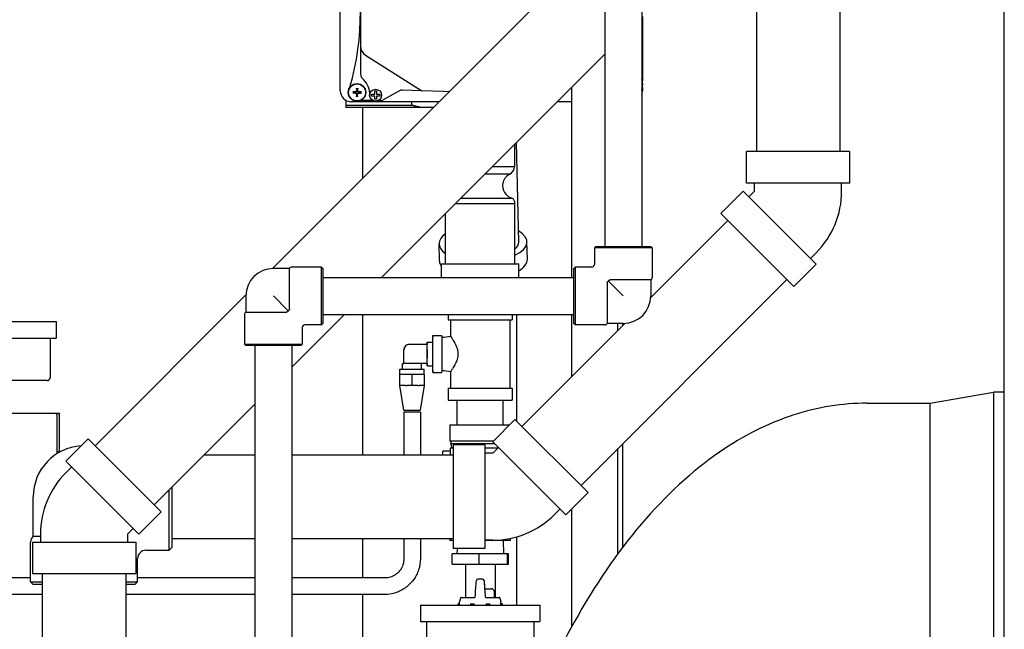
# Model space of a CAD drawing. Header units: inches. Extents: x 18 to 846, y -67 to 561.
# Tile 322 of 656: x 309 to 332, y 489 to 502. Entities that reach past the tile are written whole.
import ezdxf

# ---------------------------------------------------------------- set-up
doc = ezdxf.new("R2010")
doc.units = ezdxf.units.IN
doc.header["$LTSCALE"] = 24
doc.header["$MEASUREMENT"] = 0
doc.layers.add('Dimension (ANSI)', color=7, linetype='Continuous', lineweight=25)
doc.layers.add('Visible (ANSI)', color=7, linetype='Continuous', lineweight=30)
doc.styles.add('Note Text (ANSI)', font='tahoma.ttf')
doc.dimstyles.new('SB Fraction-16 (ANSI)', dxfattribs={"dimscale": 24, "dimtxt": 0.125, "dimasz": 0.098425, "dimexe": 0.125, "dimexo": 0.0625, "dimgap": 0.031496, "dimtad": 0, "dimtih": 1, "dimtoh": 1, "dimdec": 4, "dimrnd": 1e-08, "dimzin": 0, "dimdsep": 46, "dimlunit": 5, "dimtxsty": 'Note Text (ANSI)', "dimcen": 0.09, "dimdle": 0.393701, "dimclrd": 256, "dimclre": 256, "dimclrt": 256, "dimadec": 0, "dimazin": 3, "dimtfac": 0.96, "dimtofl": 0, "dimtmove": 0, "dimatfit": 3, "dimfxl": 1, "dimfrac": 2, "dimtolj": 1, "dimtzin": 12, "dimlwd": -1, "dimlwe": -1, "dimarcsym": 0})

# ---------------------------------------------------------------- blocks, each defined once
blk = doc.blocks.new('*D18')
at = {"layer": 'Defpoints', "color": 0, "transparency": 16777216}
for p in [(331.678, 544.007), (242.86, 406.007), (331.678, 406.007)]:
    blk.add_point(p, dxfattribs=at)
at = {"layer": 'Dimension (ANSI)', "transparency": 16777216}
for p, q in [((330.178, 544.007), (239.86, 544.007)), ((242.86, 541.645), (242.86, 486.331)), ((242.86, 408.369), (242.86, 481.682)), ((330.178, 406.007), (239.86, 406.007))]:
    blk.add_line(p, q, dxfattribs=at)
for points in [[(242.466, 541.645), (243.253, 541.645), (242.86, 544.007)], [(242.466, 408.369), (243.253, 408.369), (242.86, 406.007)]]:
    blk.add_solid(points, dxfattribs=at)
at = {"layer": 'Dimension (ANSI)', "transparency": 16777216, "insert": (239.783, 485.575), "char_height": 3, "attachment_point": 1, "style": 'Note Text (ANSI)'}
blk.add_mtext('\\A1;138', dxfattribs=at)

msp = doc.modelspace()

# ---------------------------------------------------------------- linework, layer by layer
at = {"layer": 'Visible (ANSI)'}
for p, q in [((331.67843, 406.00673), (331.67843, 544.00673)), ((322.58939, 532.93636), (322.58939, 497.32123)), ((323.42939, 532.93636), (323.42939, 497.32123)), ((327.93689, 507.45258), (327.93689, 499.47893)), ((326.03689, 505.14499), (326.03689, 499.47893)), ((315.02572, 496.82083), (322.58939, 504.38449)), ((316.56936, 500.86363), (316.56936, 504.48863)), ((317.03079, 503.51387), (317.03079, 501.88172)), ((323.44436, 502.55246), (323.44436, 501.08529)), ((317.03079, 501.88172), (317.03079, 501.23651)), ((317.14722, 501.6704), (318.42724, 500.86138)), ((317.50813, 496.61623), (322.58939, 501.69749)), ((321.83689, 496.61623), (321.83689, 500.94499)), ((323.44436, 500.94033), (323.44436, 500.86363)), ((316.899, 500.82051), (316.90357, 500.82072)), ((316.90376, 500.83112), (316.8992, 500.8315)), ((316.94537, 500.77739), (316.94499, 500.77283)), ((316.94688, 500.87749), (316.94709, 500.87291)), ((316.95598, 500.77264), (316.95577, 500.77721)), ((316.95749, 500.87273), (316.95787, 500.87729)), ((316.9991, 500.819), (317.00366, 500.81862)), ((317.00385, 500.82961), (316.99928, 500.8294)), ((317.28333, 500.78563), (317.30071, 500.78563)), ((317.28333, 500.73627), (317.28333, 500.78563)), ((317.302, 500.73627), (317.28333, 500.73627)), ((317.30071, 500.78563), (317.35303, 500.78563)), ((317.35303, 500.73627), (317.302, 500.73627)), ((317.35303, 500.85883), (317.39729, 500.85883)), ((317.35303, 500.83533), (317.35303, 500.85883)), ((317.35303, 500.78563), (317.35303, 500.83533)), ((317.35303, 500.69029), (317.35303, 500.73627)), ((317.39729, 500.85883), (317.39729, 500.83347)), ((317.39729, 500.83347), (317.39729, 500.78563)), ((317.39729, 500.78563), (317.44359, 500.78563)), ((317.4423, 500.73627), (317.39729, 500.73627)), ((317.39729, 500.73627), (317.39729, 500.69215)), ((317.46793, 500.73627), (317.4423, 500.73627)), ((317.44359, 500.78563), (317.46793, 500.78563)), ((317.46793, 500.78563), (317.46793, 500.73627)), ((317.91825, 500.86109), (317.54266, 500.65342)), ((318.42724, 500.86138), (317.98302, 500.87663)), ((318.92204, 500.8444), (318.42724, 500.86138)), ((319.04507, 500.84018), (318.92204, 500.8444)), ((316.69622, 500.64606), (316.69622, 500.53156)), ((316.69622, 500.53156), (318.20143, 500.53156)), ((318.81853, 500.61363), (316.81936, 500.61363)), ((317.32116, 500.63781), (317.02026, 500.63781)), ((317.35303, 500.66988), (317.35303, 500.69029)), ((317.39729, 500.66988), (317.35303, 500.66988)), ((317.39729, 500.69215), (317.39729, 500.66988)), ((317.48217, 500.63781), (317.42314, 500.63781)), ((318.20143, 500.53156), (318.20143, 500.61363)), ((321.83689, 500.61363), (321.50553, 500.61363)), ((318.41276, 500.48156), (316.69622, 500.48156)), ((317.07643, 500.48156), (317.07643, 498.87154)), ((318.68645, 500.48156), (318.41276, 500.48156)), ((320.53493, 499.64303), (320.53493, 499.13475)), ((320.62995, 497.42231), (320.57901, 499.68711)), ((328.16239, 499.47893), (325.81139, 499.47893)), ((325.81139, 498.76093), (325.81139, 499.47893)), ((328.16239, 498.76093), (328.16239, 499.47893)), ((319.86693, 498.97504), (320.45127, 498.97504)), ((320.53493, 499.13475), (320.02665, 499.13475)), ((328.16239, 498.76093), (325.81139, 498.76093)), ((325.99689, 498.579), (325.99689, 498.76093)), ((327.97689, 498.579), (327.97689, 498.76093)), ((325.73708, 498.58153), (325.22937, 498.07383)), ((325.73708, 498.58153), (327.39948, 496.91912)), ((325.99689, 498.579), (325.86824, 498.45036)), ((319.19415, 498.30225), (320.54443, 498.30225)), ((319.31143, 498.41953), (320.48774, 498.41953)), ((320.54443, 496.92725), (320.54443, 498.30225)), ((318.96243, 496.92725), (318.96243, 498.07053)), ((325.22937, 498.07383), (326.89178, 496.41142)), ((325.38883, 497.91437), (323.63327, 496.15881)), ((318.82678, 496.98726), (318.81791, 497.38156)), ((320.82627, 497.03223), (320.8174, 497.42653)), ((322.38439, 497.32123), (322.35314, 497.28998)), ((323.66564, 497.28998), (322.35314, 497.28998)), ((322.35314, 497.28998), (322.35314, 496.91498)), ((322.38439, 497.32123), (323.63439, 497.32123)), ((323.63439, 497.32123), (323.66564, 497.28998)), ((323.66564, 497.28998), (323.66564, 496.61573)), ((327.39696, 497.17893), (327.26832, 497.05029)), ((318.87593, 496.92725), (320.63093, 496.92725)), ((318.87593, 496.61623), (318.87593, 496.92725)), ((320.63093, 496.61623), (320.63093, 496.92725)), ((327.39948, 496.91912), (326.89178, 496.41142)), ((315.4135, 496.82123), (315.04813, 496.82123)), ((315.4135, 495.89981), (315.4135, 496.82123)), ((316.14188, 496.85248), (315.46763, 496.85248)), ((316.14188, 495.53998), (316.14188, 496.85248)), ((316.17313, 496.82123), (316.14188, 496.85248)), ((316.17313, 496.82123), (316.17313, 495.57123)), ((321.88439, 496.82123), (321.91564, 496.85248)), ((321.88439, 495.57123), (321.88439, 496.82123)), ((321.91564, 496.85248), (321.91564, 495.53998)), ((322.29064, 496.85248), (321.91564, 496.85248)), ((316.17313, 496.61623), (321.88439, 496.61623)), ((326.73233, 496.57087), (322.04775, 491.88629)), ((322.64401, 496.49266), (322.64401, 495.57123)), ((323.00939, 496.19623), (322.67001, 496.53561)), ((323.63439, 496.5616), (322.71296, 496.5616)), ((323.63439, 496.5616), (323.63439, 496.19623)), ((310.99469, 492.78979), (314.42353, 496.21864)), ((314.42313, 496.19623), (314.42313, 495.83086)), ((315.38751, 495.85685), (315.04813, 496.19623)), ((314.42313, 495.83086), (315.34455, 495.83086)), ((307.38831, 495.61174), (310.10631, 495.61174)), ((310.10631, 495.61174), (310.10631, 495.23674)), ((314.39188, 495.77673), (314.39188, 495.10248)), ((315.46813, 494.57623), (316.66813, 495.77623)), ((316.17313, 495.57123), (316.14188, 495.53998)), ((316.17313, 495.77623), (321.88439, 495.77623)), ((317.07643, 495.77623), (317.07643, 492.58173)), ((319.02343, 495.77623), (319.02343, 495.65675)), ((319.02343, 495.65675), (320.48343, 495.65675)), ((319.07843, 495.65675), (319.07843, 495.27991)), ((320.42843, 495.65675), (320.42843, 494.09675)), ((320.48343, 495.77623), (320.48343, 495.65675)), ((320.57643, 495.77623), (320.57643, 493.35761)), ((323.0468, 495.57235), (320.70424, 493.22979)), ((321.83689, 494.36244), (321.83689, 495.77623)), ((321.88439, 495.57123), (321.91564, 495.53998)), ((323.00939, 495.57123), (322.64401, 495.57123)), ((322.88689, 495.41244), (322.88689, 495.57123)), ((322.99189, 495.57123), (322.99189, 495.51744)), ((315.70438, 495.47748), (315.70438, 495.10248)), ((316.14188, 495.53998), (315.76688, 495.53998)), ((322.58989, 495.53998), (321.91564, 495.53998)), ((307.38831, 495.23674), (310.10631, 495.23674)), ((309.96731, 495.23674), (309.96731, 494.33424)), ((318.54847, 495.14675), (318.67346, 495.14675)), ((318.67346, 495.29675), (318.88346, 495.29675)), ((314.39188, 495.10248), (315.70438, 495.10248)), ((314.42313, 495.07123), (314.39188, 495.10248)), ((315.67313, 495.07123), (314.42313, 495.07123)), ((314.62813, 495.07123), (314.62813, 480.15173)), ((315.46813, 495.07123), (315.46813, 480.15173)), ((315.67313, 495.07123), (315.70438, 495.10248)), ((318.01532, 494.65775), (318.01532, 494.97025)), ((318.01915, 494.65775), (318.01915, 494.97025)), ((318.14415, 495.09525), (318.14031, 495.09525)), ((318.55039, 495.09525), (318.14415, 495.09525)), ((318.55039, 495.00609), (318.55039, 495.09525)), ((318.55039, 494.7474), (318.55039, 495.00609)), ((318.55039, 494.65775), (318.55039, 494.7474)), ((317.92823, 494.53275), (318.48123, 494.53275)), ((317.92823, 494.40775), (317.92823, 494.53275)), ((317.98823, 494.65775), (318.01811, 494.65775)), ((317.98823, 494.53275), (317.98823, 494.65775)), ((318.01915, 494.65775), (318.01811, 494.65775)), ((318.55039, 494.65775), (318.01915, 494.65775)), ((318.42123, 494.53275), (318.42123, 494.65775)), ((318.48123, 494.40775), (318.48123, 494.53275)), ((318.54847, 494.60675), (318.67346, 494.60675)), ((318.67346, 494.45675), (318.88346, 494.45675)), ((319.07843, 494.47357), (319.07843, 494.09675)), ((309.90431, 494.27124), (307.59031, 494.27124)), ((317.92455, 494.40775), (317.92192, 494.40775)), ((317.92192, 494.15775), (317.92192, 494.40775)), ((317.92455, 494.15775), (317.92455, 494.40775)), ((318.20736, 494.40775), (317.92455, 494.40775)), ((318.48754, 494.40775), (318.20736, 494.40775)), ((318.20736, 494.15775), (318.20736, 494.40775)), ((318.48754, 494.15775), (318.48754, 494.40775)), ((317.92273, 494.15775), (317.92192, 494.15775)), ((317.92273, 494.15775), (317.92337, 494.15775)), ((318.01523, 493.59525), (317.92273, 494.15775)), ((317.92455, 494.15775), (317.92337, 494.15775)), ((318.05135, 494.15775), (317.92455, 494.15775)), ((318.05135, 494.15775), (318.08056, 494.15775)), ((318.20736, 494.15775), (318.08056, 494.15775)), ((318.33298, 494.15775), (318.20736, 494.15775)), ((318.33298, 494.15775), (318.36192, 494.15775)), ((318.48754, 494.15775), (318.36192, 494.15775)), ((318.39423, 493.59525), (318.48673, 494.15775)), ((319.02343, 494.09675), (320.48343, 494.09675)), ((319.02343, 494.09675), (319.02343, 493.82675)), ((320.48343, 494.09675), (320.48343, 493.82675)), ((329.99328, 493.75673), (331.43041, 494.00673)), ((331.43041, 494.00673), (331.43041, 456.00673)), ((331.67843, 494.00673), (331.43041, 494.00673)), ((331.43041, 494.00673), (331.43041, 456.00673)), ((319.02343, 493.82675), (320.48343, 493.82675)), ((319.22843, 493.26375), (319.22843, 493.82675)), ((320.27843, 493.26375), (320.27843, 493.82675)), ((312.33819, 491.44629), (314.62813, 493.73623)), ((318.01523, 493.59525), (318.39423, 493.59525)), ((318.39223, 493.55314), (318.01723, 493.55314)), ((318.01723, 493.55314), (318.01723, 492.58173)), ((318.39223, 493.55314), (318.39223, 492.58173)), ((328.55343, 493.75673), (329.99328, 493.75673)), ((329.99328, 456.25673), (329.99328, 493.75673)), ((329.99328, 475.00673), (329.99328, 493.75673)), ((310.09731, 493.52074), (307.37231, 493.52074)), ((310.14731, 493.52074), (310.09731, 493.52074)), ((310.12231, 493.49574), (310.12231, 492.60909)), ((310.18481, 493.52074), (310.14731, 493.52074)), ((310.18481, 493.52074), (310.15981, 493.49574)), ((310.18481, 492.72554), (310.18481, 493.52074)), ((320.03709, 492.88154), (320.54479, 493.38924)), ((322.2072, 491.72684), (320.54479, 493.38924)), ((319.06243, 493.26375), (319.09368, 493.26375)), ((319.06243, 493.26375), (319.06243, 492.89725)), ((319.09368, 493.26375), (319.72218, 493.26375)), ((319.72218, 493.26375), (319.78468, 493.26375)), ((319.78468, 493.26375), (320.41318, 493.26375)), ((320.41318, 493.26375), (320.41929, 493.26375)), ((310.32753, 492.44154), (310.83523, 492.94924)), ((312.49764, 491.28684), (310.83523, 492.94924)), ((319.09368, 492.89725), (319.06243, 492.89725)), ((319.08193, 492.89725), (319.08193, 492.84426)), ((319.72218, 492.89725), (319.09368, 492.89725)), ((319.78468, 492.89725), (319.72218, 492.89725)), ((320.05279, 492.89725), (319.78468, 492.89725)), ((321.6995, 491.21913), (320.03709, 492.88154)), ((310.12231, 492.65472), (310.15981, 492.65472)), ((310.18481, 492.66915), (310.18481, 492.72554)), ((319.06993, 492.66475), (318.90193, 492.66475)), ((318.90193, 492.58173), (318.90193, 492.66475)), ((319.06993, 492.73575), (319.06993, 492.58173)), ((319.13969, 492.73575), (319.06993, 492.73575)), ((319.08193, 492.84426), (320.07437, 492.84426)), ((319.13969, 492.80723), (319.13969, 490.45623)), ((319.85769, 492.80723), (319.13969, 492.80723)), ((319.85769, 492.80723), (319.85769, 490.45623)), ((320.15363, 492.73575), (319.85769, 492.73575)), ((320.03961, 492.62173), (320.16826, 492.75037)), ((322.88689, 490.33364), (322.88689, 492.72543)), ((322.99189, 492.83043), (322.99189, 490.47448)), ((311.98994, 490.77913), (310.32753, 492.44154)), ((313.47363, 492.58173), (314.62813, 492.58173)), ((315.46813, 492.58173), (319.13969, 492.58173)), ((320.03961, 492.62173), (319.85769, 492.62173)), ((310.33006, 492.18173), (310.4587, 492.31037)), ((312.67763, 490.41298), (312.67763, 491.78573)), ((312.74013, 491.84823), (312.74013, 490.47548)), ((309.58388, 490.73398), (309.58388, 491.63173)), ((321.6995, 491.21913), (322.2072, 491.72684)), ((321.43969, 491.22166), (321.56833, 491.3503)), ((321.83689, 488.6774), (321.83689, 491.35653)), ((311.98994, 490.77913), (312.49764, 491.28684)), ((311.73013, 490.78166), (311.85877, 490.9103)), ((309.58388, 490.73398), (309.75013, 490.73398)), ((309.75013, 490.78166), (309.75013, 490.59973)), ((311.73013, 490.78166), (311.73013, 490.59973)), ((312.74013, 490.68173), (314.62813, 490.68173)), ((315.46813, 490.68173), (319.13969, 490.68173)), ((317.07643, 490.68173), (317.07643, 489.78275)), ((318.01723, 490.68173), (318.01723, 490.22024)), ((318.39223, 490.68173), (318.39223, 490.22024)), ((319.06093, 490.68173), (319.06093, 490.63575)), ((319.09218, 490.63575), (319.06093, 490.63575)), ((319.13969, 490.63575), (319.09218, 490.63575)), ((320.03961, 490.64173), (319.85769, 490.64173)), ((320.41468, 490.63575), (319.85769, 490.63575)), ((320.27488, 490.63575), (320.28434, 490.33308)), ((320.44593, 490.63575), (320.41468, 490.63575)), ((320.44593, 490.63575), (320.44593, 490.68387)), ((320.57643, 490.71589), (320.57643, 489.16514)), ((309.52138, 489.69423), (309.52138, 490.59423)), ((309.56463, 490.59973), (311.91563, 490.59973)), ((309.56463, 490.59973), (309.56463, 489.88173)), ((311.91563, 490.59973), (311.91563, 489.88173)), ((312.14638, 490.41298), (312.67763, 490.41298)), ((312.74013, 490.47548), (312.67763, 490.41298)), ((319.85769, 490.45623), (319.13969, 490.45623)), ((319.22636, 490.45623), (319.22252, 490.33308)), ((311.95888, 489.69423), (311.95888, 490.22548)), ((319.11274, 490.09686), (319.11274, 490.33308)), ((319.73132, 490.33308), (319.11274, 490.33308)), ((320.372, 490.33308), (319.73132, 490.33308)), ((319.73132, 490.09686), (319.73132, 490.33308)), ((320.39411, 490.33308), (320.372, 490.33308)), ((320.372, 490.09686), (320.372, 490.33308)), ((320.39411, 490.09686), (320.39411, 490.33308)), ((319.11274, 490.09686), (319.73132, 490.09686)), ((319.41593, 490.09686), (319.41593, 489.34126)), ((319.73132, 490.09686), (320.372, 490.09686)), ((320.09093, 490.09686), (320.09093, 489.34126)), ((320.372, 490.09686), (320.39411, 490.09686)), ((309.52138, 489.78275), (295.30342, 489.78275)), ((309.56463, 489.88173), (311.91563, 489.88173)), ((309.79013, 489.88173), (309.79013, 486.75673)), ((311.69013, 489.88173), (311.69013, 486.75673)), ((314.62813, 489.78275), (311.95888, 489.78275)), ((317.57973, 489.78275), (315.46813, 489.78275)), ((319.71348, 489.75464), (319.69689, 489.75464)), ((319.79337, 489.75464), (319.71348, 489.75464)), ((319.80997, 489.75464), (319.79337, 489.75464)), ((309.52138, 489.69423), (309.79013, 489.69423)), ((309.58388, 489.63173), (309.52138, 489.69423)), ((309.79013, 489.63173), (309.58388, 489.63173)), ((311.69013, 489.69423), (311.95888, 489.69423)), ((311.89638, 489.63173), (311.69013, 489.63173)), ((311.89638, 489.63173), (311.95888, 489.69423)), ((319.8669, 489.53811), (319.8583, 489.53811)), ((319.8669, 489.53811), (320.01061, 489.53811)), ((309.79013, 489.40775), (295.30342, 489.40775)), ((314.62813, 489.40775), (311.69013, 489.40775)), ((317.57973, 489.40775), (315.46813, 489.40775)), ((317.07643, 489.40775), (317.07643, 488.06673)), ((319.30345, 489.32667), (319.28166, 489.24534)), ((319.32247, 489.34126), (319.62204, 489.34126)), ((319.88482, 489.34126), (320.18439, 489.34126)), ((320.06963, 489.48111), (320.07451, 489.34126)), ((320.20341, 489.32667), (320.2252, 489.24534)), ((318.39524, 489.16706), (318.39491, 488.79206)), ((318.39524, 489.16706), (321.11324, 489.16467)), ((319.28099, 489.19086), (319.24843, 489.19086)), ((319.24843, 489.16631), (319.24843, 489.19086)), ((319.28099, 489.16628), (319.28099, 489.24024)), ((319.48748, 489.19086), (319.48748, 489.19086)), ((319.62247, 489.18378), (319.52711, 489.18378)), ((319.53407, 489.19086), (319.53407, 489.19086)), ((319.97974, 489.18378), (319.88439, 489.18378)), ((319.97279, 489.19086), (319.97279, 489.19086)), ((320.22587, 489.16545), (320.22587, 489.24024)), ((320.25843, 489.19086), (320.22587, 489.19086)), ((320.25843, 489.16542), (320.25843, 489.19086)), ((321.11324, 489.16467), (321.11291, 488.78967)), ((318.39491, 488.79206), (321.11291, 488.78967)), ((318.53391, 488.79194), (318.53312, 487.88944)), ((320.97391, 488.78979), (320.97312, 487.88729))]:
    msp.add_line(p, q, dxfattribs=at)
for centre, radius in [((316.95143, 500.82506), 0.1995), ((316.95143, 500.82506), 0.19267), ((317.37215, 500.76281), 0.135)]:
    msp.add_circle(centre, radius, dxfattribs=at)
for centre, radius, start, end in [((310.67306, 502.66849), 6.35616, 344.248423, 15.765119), ((317.28079, 501.88172), 0.25, 180, 237.705708), ((317.15579, 501.23651), 0.125, 180, 228.648384), ((316.73448, 500.75781), 0.51269, 5.560313, 48.648384), ((323.07643, 501.01281), 0.375, 340.257638, 19.742362), ((316.81936, 500.86363), 0.25, 180, 270), ((316.95143, 500.82506), 0.05262, 172.971296, 184.96394), ((316.95143, 500.82506), 0.05262, 262.971296, 274.96394), ((316.95143, 500.82506), 0.05262, 82.971296, 94.96394), ((316.95143, 500.82506), 0.05262, 352.971296, 4.96394), ((317.97873, 500.7517), 0.125, 88.034232, 118.939308), ((323.19436, 500.86363), 0.25, 340.071022, 0), ((317.48217, 500.76281), 0.125, 270, 298.939308), ((320.55521, 498.70291), 0.2913, 110.904405, 138.726028), ((320.27973, 499.16666), 0.25719, 311.835096, 352.872203), ((320.55521, 498.70291), 0.2913, 168.626957, 256.608024), ((325.99689, 498.579), 1.98, 315, 0), ((320.36468, 498.2877), 0.18034, 4.625534, 46.968745), ((322.29064, 496.91498), 0.0625, 270, 0), ((315.04813, 496.19623), 0.625, 90, 180), ((315.46763, 496.78998), 0.0625, 90, 150), ((323.60314, 496.61573), 0.0625, 300, 0), ((323.00939, 496.19623), 0.625, 270, 0), ((314.45438, 495.77673), 0.0625, 120, 180), ((322.58989, 495.60248), 0.0625, 270, 330), ((315.76688, 495.47748), 0.0625, 90, 180), ((309.90431, 494.33424), 0.063, 270, 0), ((310.09731, 493.49574), 0.025, 0, 90), ((310.74013, 491.63173), 1.15625, 93.379962, 180), ((318.97976, 492.77225), 0.125, 343.774722, 35.179745), ((321.80617, 491.94975), 2.81865, 163.774722, 163.808023), ((311.73013, 490.78166), 1.98, 135, 180), ((320.03961, 492.62173), 1.98, 270, 315), ((309.70888, 490.59423), 0.1875, 131.810315, 180), ((312.14638, 490.22548), 0.1875, 90, 180), ((319.69689, 489.72315), 0.0315, 90, 176.037228), ((319.80997, 489.72315), 0.0315, 3.962772, 90), ((320.01061, 489.47905), 0.05906, 2, 90), ((319.32247, 489.32157), 0.01969, 90, 165), ((320.18439, 489.32157), 0.01969, 15, 90), ((319.30067, 489.24024), 0.01969, 165, 180), ((320.20618, 489.24024), 0.01969, 0, 15)]:
    msp.add_arc(centre, radius, start, end, dxfattribs=at)
for centre, major_axis, ratio, start_param, end_param in [((316.95141, 500.85029), (0.43436, 0.0004), 0.08715574, 4.48560067, 4.60198506), ((316.9505, 500.79985), (-0.43407, 0.01604), 0.08715574, 4.8227929, 4.93917729), ((316.97664, 500.82413), (-0.01604, -0.43407), 0.08715574, 4.8227929, 4.93917729), ((316.97666, 500.82508), (0.0004, -0.43436), 0.08715574, 4.48560067, 4.60198506), ((316.9262, 500.82504), (-0.0004, 0.43436), 0.08715574, 4.48560067, 4.60198506), ((316.92622, 500.82599), (0.01604, 0.43407), 0.08715574, 4.8227929, 4.93917729), ((316.95236, 500.85027), (0.43407, -0.01604), 0.08715574, 4.8227929, 4.93917729), ((316.95145, 500.79983), (-0.43436, -0.0004), 0.08715574, 4.48560067, 4.60198506), ((319.81765, 497.40404), (-0.99975, -0.02248), 0.43282007, 5.72898046, 6.81792223), ((319.81765, 497.40404), (0.99975, 0.02248), 0.43282007, 5.51648643, 6.9055538), ((319.81765, 497.40404), (0.81229, 0.01827), 0.43282007, 5.81035863, 6.28318531), ((319.82652, 497.00975), (-0.99975, -0.02248), 0.43282007, 0, 0.30528995), ((319.82652, 497.00975), (0.99975, 0.02248), 0.43282007, 5.63760885, 6.28318531), ((319.83096, 496.8126), (0.81229, 0.01827), 0.43282007, 6.0987803, 6.10358179), ((318.67346, 494.87675), (0, 0.42), 0.00809082, 2.2690188, 7.15575916), ((318.54847, 494.87675), (0, 0.27), 0.00809082, 5.65527906, 6.91109156), ((318.88346, 494.87675), (0, -0.42), 0.00809082, 0, 3.14159264), ((318.14031, 494.97025), (0, 0.125), 0.99996727, 0, 1.57079633), ((318.14415, 494.97025), (0, 0.125), 0.99996727, 0, 1.57079633), ((318.54847, 494.87675), (0, 0.27), 0.00809082, 4.21279632, 5.21198164), ((318.54847, 494.87675), (0, -0.27), 0.00809082, 5.65843829, 6.90793233), ((310.15981, 492.66915), (0.025, 0), 0.57735027, 4.71238898, 6.28318531), ((319.69689, 489.72315), (-0.03143, 0.00211), 0.26618209, 6.28257866, 6.28528967), ((319.80997, 489.72315), (0.03143, 0.00211), 0.26618209, 6.28108095, 6.28379196)]:
    msp.add_ellipse(centre, major_axis=major_axis, ratio=ratio, start_param=start_param, end_param=end_param, dxfattribs=at)
for points, knots in [([(316.86029, 500.81359), (316.86001, 500.81354), (316.85962, 500.81349), (316.85871, 500.81341), (316.85799, 500.81337), (316.85667, 500.81332), (316.85582, 500.8133), (316.85468, 500.8133), (316.85422, 500.81331), (316.85377, 500.81331)], [0.0503256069, 0.0503256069, 0.0503256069, 0.0503256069, 0.0547715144, 0.0547715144, 0.0602301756, 0.0602301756, 0.0657283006, 0.0657283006, 0.0689095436, 0.0689095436, 0.0689095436, 0.0689095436]), ([(316.85426, 500.84032), (316.8547, 500.84031), (316.85516, 500.8403), (316.8563, 500.84026), (316.85715, 500.84021), (316.85848, 500.84011), (316.85919, 500.84005), (316.8601, 500.83993), (316.86049, 500.83987), (316.86076, 500.83981)], [0.0188216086, 0.0188216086, 0.0188216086, 0.0188216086, 0.0220028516, 0.0220028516, 0.0275009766, 0.0275009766, 0.0329596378, 0.0329596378, 0.0374055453, 0.0374055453, 0.0374055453, 0.0374055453]), ([(316.90357, 500.82072), (316.90869, 500.82096), (316.9141, 500.82024), (316.922, 500.81749), (316.92472, 500.8162), (316.92987, 500.81297), (316.93229, 500.81104), (316.93673, 500.80644), (316.93857, 500.80395), (316.94161, 500.79869), (316.94281, 500.79592), (316.94527, 500.78793), (316.94579, 500.7825), (316.94537, 500.77739)], [-0.189795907, -0.189795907, -0.189795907, -0.189795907, -0.146123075, -0.146123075, -0.121769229, -0.121769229, -0.097415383, -0.097415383, -0.073061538, -0.073061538, -0.048707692, -0.048707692, -0.00503486, -0.00503486, -0.00503486, -0.00503486]), ([(316.90358, 500.81262), (316.90778, 500.81258), (316.91227, 500.81172), (316.92054, 500.80826), (316.92432, 500.80566), (316.9303, 500.79969), (316.9329, 500.79592), (316.93637, 500.78765), (316.93724, 500.78317), (316.93729, 500.77855), (316.93728, 500.77812), (316.93727, 500.77769)], [0, 0, 0, 0, 0.032210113, 0.032210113, 0.064420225, 0.064420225, 0.096608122, 0.096608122, 0.128796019, 0.128796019, 0.132032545, 0.132032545, 0.132032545, 0.132032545]), ([(316.94709, 500.87291), (316.94733, 500.8678), (316.94661, 500.86239), (316.94386, 500.85449), (316.94257, 500.85177), (316.93934, 500.84662), (316.93741, 500.8442), (316.93281, 500.83976), (316.93032, 500.83792), (316.92506, 500.83488), (316.92229, 500.83368), (316.9143, 500.83122), (316.90887, 500.8307), (316.90376, 500.83112)], [-0.189795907, -0.189795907, -0.189795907, -0.189795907, -0.146123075, -0.146123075, -0.121769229, -0.121769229, -0.097415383, -0.097415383, -0.073061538, -0.073061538, -0.048707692, -0.048707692, -0.00503486, -0.00503486, -0.00503486, -0.00503486]), ([(316.93899, 500.87291), (316.93895, 500.86871), (316.93808, 500.86422), (316.93463, 500.85595), (316.93203, 500.85217), (316.92606, 500.84619), (316.92228, 500.84359), (316.91402, 500.84012), (316.90954, 500.83925), (316.90491, 500.8392), (316.90449, 500.83921), (316.90406, 500.83922)], [0, 0, 0, 0, 0.032210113, 0.032210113, 0.064420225, 0.064420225, 0.096608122, 0.096608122, 0.128796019, 0.128796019, 0.132032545, 0.132032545, 0.132032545, 0.132032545]), ([(316.93617, 500.72789), (316.93618, 500.72834), (316.93619, 500.7288), (316.93623, 500.72993), (316.93628, 500.73078), (316.93638, 500.73211), (316.93644, 500.73282), (316.93656, 500.73373), (316.93662, 500.73412), (316.93668, 500.7344)], [0.0188216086, 0.0188216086, 0.0188216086, 0.0188216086, 0.0220028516, 0.0220028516, 0.0275009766, 0.0275009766, 0.0329596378, 0.0329596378, 0.0374055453, 0.0374055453, 0.0374055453, 0.0374055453]), ([(316.93996, 500.9162), (316.93991, 500.91648), (316.93986, 500.91687), (316.93978, 500.91778), (316.93974, 500.9185), (316.93969, 500.91982), (316.93967, 500.92067), (316.93967, 500.92181), (316.93967, 500.92227), (316.93968, 500.92272)], [0.0503256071, 0.0503256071, 0.0503256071, 0.0503256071, 0.0547715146, 0.0547715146, 0.0602301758, 0.0602301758, 0.0657283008, 0.0657283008, 0.0689095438, 0.0689095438, 0.0689095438, 0.0689095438]), ([(316.95577, 500.77721), (316.95553, 500.78232), (316.95625, 500.78773), (316.959, 500.79563), (316.96029, 500.79835), (316.96352, 500.8035), (316.96545, 500.80592), (316.97005, 500.81036), (316.97254, 500.81221), (316.9778, 500.81524), (316.98057, 500.81644), (316.98856, 500.8189), (316.99399, 500.81942), (316.9991, 500.819)], [-0.189795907, -0.189795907, -0.189795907, -0.189795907, -0.146123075, -0.146123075, -0.121769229, -0.121769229, -0.097415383, -0.097415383, -0.073061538, -0.073061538, -0.048707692, -0.048707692, -0.00503486, -0.00503486, -0.00503486, -0.00503486]), ([(316.99928, 500.8294), (316.99417, 500.82916), (316.98876, 500.82988), (316.98086, 500.83263), (316.97814, 500.83392), (316.97299, 500.83715), (316.97057, 500.83908), (316.96613, 500.84368), (316.96428, 500.84617), (316.96125, 500.85143), (316.96005, 500.8542), (316.95759, 500.86219), (316.95707, 500.86762), (316.95749, 500.87273)], [-0.189795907, -0.189795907, -0.189795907, -0.189795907, -0.146123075, -0.146123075, -0.121769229, -0.121769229, -0.097415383, -0.097415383, -0.073061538, -0.073061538, -0.048707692, -0.048707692, -0.00503486, -0.00503486, -0.00503486, -0.00503486]), ([(316.9629, 500.73392), (316.96295, 500.73365), (316.963, 500.73326), (316.96308, 500.73234), (316.96312, 500.73163), (316.96317, 500.7303), (316.96319, 500.72945), (316.96319, 500.72831), (316.96318, 500.72785), (316.96318, 500.72741)], [0.0503256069, 0.0503256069, 0.0503256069, 0.0503256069, 0.0547715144, 0.0547715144, 0.0602301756, 0.0602301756, 0.0657283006, 0.0657283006, 0.0689095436, 0.0689095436, 0.0689095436, 0.0689095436]), ([(316.96387, 500.77721), (316.96391, 500.78142), (316.96477, 500.7859), (316.96823, 500.79417), (316.97083, 500.79795), (316.9768, 500.80393), (316.98057, 500.80653), (316.98883, 500.81), (316.99332, 500.81087), (316.99794, 500.81092), (316.99837, 500.81092), (316.9988, 500.8109)], [0, 0, 0, 0, 0.032210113, 0.032210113, 0.064420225, 0.064420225, 0.096608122, 0.096608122, 0.128796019, 0.128796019, 0.132032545, 0.132032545, 0.132032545, 0.132032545]), ([(316.99928, 500.8375), (316.99507, 500.83754), (316.99059, 500.8384), (316.98232, 500.84186), (316.97854, 500.84446), (316.97256, 500.85043), (316.96996, 500.85421), (316.96649, 500.86247), (316.96562, 500.86695), (316.96557, 500.87158), (316.96557, 500.872), (316.96559, 500.87243)], [0, 0, 0, 0, 0.032210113, 0.032210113, 0.064420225, 0.064420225, 0.096608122, 0.096608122, 0.128796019, 0.128796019, 0.132032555, 0.132032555, 0.132032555, 0.132032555]), ([(316.96669, 500.92223), (316.96668, 500.92179), (316.96667, 500.92133), (316.96662, 500.92019), (316.96658, 500.91934), (316.96648, 500.91801), (316.96641, 500.9173), (316.9663, 500.91639), (316.96624, 500.916), (316.96618, 500.91573)], [0.0188216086, 0.0188216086, 0.0188216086, 0.0188216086, 0.0220028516, 0.0220028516, 0.0275009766, 0.0275009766, 0.0329596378, 0.0329596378, 0.0374055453, 0.0374055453, 0.0374055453, 0.0374055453]), ([(317.0486, 500.8098), (317.04815, 500.80981), (317.04769, 500.80982), (317.04655, 500.80987), (317.04571, 500.80991), (317.04438, 500.81001), (317.04367, 500.81008), (317.04276, 500.81019), (317.04237, 500.81025), (317.04209, 500.81031)], [0.0188216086, 0.0188216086, 0.0188216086, 0.0188216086, 0.0220028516, 0.0220028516, 0.0275009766, 0.0275009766, 0.0329596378, 0.0329596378, 0.0374055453, 0.0374055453, 0.0374055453, 0.0374055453]), ([(317.04257, 500.83653), (317.04284, 500.83658), (317.04323, 500.83663), (317.04415, 500.83671), (317.04486, 500.83675), (317.04619, 500.8368), (317.04704, 500.83682), (317.04818, 500.83682), (317.04864, 500.83682), (317.04908, 500.83681)], [0.0503256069, 0.0503256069, 0.0503256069, 0.0503256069, 0.0547715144, 0.0547715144, 0.0602301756, 0.0602301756, 0.0657283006, 0.0657283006, 0.0689095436, 0.0689095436, 0.0689095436, 0.0689095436]), ([(320.33627, 498.89507), (320.33051, 498.8885), (320.32491, 498.88155), (320.30552, 498.855), (320.29385, 498.8341), (320.2781, 498.79479), (320.2731, 498.77755), (320.26963, 498.76035)], [-3.041875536, -3.041875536, -3.041875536, -3.041875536, -2.966934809, -2.966934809, -2.771615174, -2.771615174, -2.623892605, -2.623892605, -2.623892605, -2.623892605]), ([(322.64401, 496.49266), (322.64401, 496.49578), (322.64437, 496.49887), (322.64581, 496.50488), (322.64687, 496.50775), (322.65039, 496.51485), (322.65321, 496.51876), (322.6599, 496.52648), (322.66468, 496.53123), (322.67001, 496.53561)], [-0.251093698, -0.251093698, -0.251093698, -0.251093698, -0.216806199, -0.216806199, -0.183024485, -0.183024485, -0.13062137, -0.13062137, -0.074070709, -0.074070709, -0.074070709, -0.074070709]), ([(322.67001, 496.53561), (322.67084, 496.53662), (322.67169, 496.53762), (322.67594, 496.54244), (322.67995, 496.5465), (322.6876, 496.55297), (322.69153, 496.55571), (322.70249, 496.56087), (322.70836, 496.5616), (322.71296, 496.5616)], [-0.100035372, -0.100035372, -0.100035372, -0.100035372, -0.093175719, -0.093175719, -0.06597253, -0.06597253, -0.039834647, -0.039834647, 0, 0, 0, 0]), ([(315.38751, 495.85685), (315.38667, 495.85584), (315.38583, 495.85484), (315.38158, 495.85002), (315.37756, 495.84596), (315.36991, 495.83949), (315.36598, 495.83675), (315.35502, 495.83159), (315.34915, 495.83086), (315.34455, 495.83086)], [-0.100035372, -0.100035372, -0.100035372, -0.100035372, -0.093175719, -0.093175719, -0.06597253, -0.06597253, -0.039834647, -0.039834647, 0, 0, 0, 0]), ([(315.4135, 495.89981), (315.4135, 495.89668), (315.41314, 495.8936), (315.4117, 495.88758), (315.41064, 495.88471), (315.40713, 495.87761), (315.40431, 495.8737), (315.39762, 495.86598), (315.39283, 495.86123), (315.38751, 495.85685)], [-0.251093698, -0.251093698, -0.251093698, -0.251093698, -0.216806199, -0.216806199, -0.183024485, -0.183024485, -0.13062137, -0.13062137, -0.074070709, -0.074070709, -0.074070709, -0.074070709]), ([(319.07845, 495.27992), (319.07853, 495.27993), (319.07886, 495.27958), (319.08039, 495.27765), (319.08204, 495.2754), (319.08947, 495.26484), (319.09778, 495.25268), (319.12008, 495.21853), (319.13629, 495.19348), (319.17901, 495.11754), (319.20281, 495.07014), (319.23002, 494.99194), (319.23818, 494.96121), (319.24385, 494.91837), (319.24482, 494.9081), (319.24575, 494.89076), (319.24593, 494.88377), (319.24592, 494.86972), (319.24572, 494.86268), (319.24474, 494.84501), (319.24372, 494.83445), (319.23915, 494.80093), (319.23414, 494.77876), (319.21776, 494.72313), (319.20451, 494.69102), (319.1679, 494.61336), (319.14302, 494.57187), (319.10661, 494.5138), (319.09349, 494.49451), (319.08306, 494.4796), (319.08103, 494.47677), (319.07901, 494.4741), (319.07855, 494.47357), (319.07845, 494.47357)], [5.91973213, 5.91973213, 5.91973213, 5.91973213, 6.00001717, 6.00001717, 6.13499008, 6.13499008, 6.4346351, 6.4346351, 6.76352816, 6.76352816, 7.13287255, 7.13287255, 7.3487858, 7.3487858, 7.41607879, 7.41607879, 7.461335, 7.461335, 7.50688322, 7.50688322, 7.57581049, 7.57581049, 7.72761765, 7.72761765, 7.97037094, 7.97037094, 8.38024276, 8.38024276, 8.7190779, 8.7190779, 8.84214832, 8.84214832, 8.92244467, 8.92244467, 8.92244467, 8.92244467]), ([(328.55343, 493.75673), (327.99443, 493.75673), (327.43582, 493.66667), (326.30616, 493.30273), (325.73772, 493.01577), (324.56787, 492.20954), (323.97494, 491.66088), (322.87033, 490.36271), (322.35841, 489.61292), (321.49164, 488.05942), (321.12486, 487.27826), (320.79524, 486.44423)], [0, 0, 0, 0, 0.159713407, 0.159713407, 0.331843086, 0.331843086, 0.531261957, 0.531261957, 0.730680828, 0.730680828, 0.901923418, 0.901923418, 0.901923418, 0.901923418]), ([(318.01723, 490.22024), (318.01723, 490.17443), (318.00997, 490.12862), (317.98166, 490.04148), (317.9606, 490.00015), (317.90675, 489.92602), (317.87395, 489.89323), (317.79982, 489.83937), (317.7585, 489.81832), (317.67136, 489.79), (317.62555, 489.78275), (317.57973, 489.78275)], [4.71238898, 4.71238898, 4.71238898, 4.71238898, 5.02654825, 5.02654825, 5.34070751, 5.34070751, 5.65486678, 5.65486678, 5.96902604, 5.96902604, 6.28318531, 6.28318531, 6.28318531, 6.28318531]), ([(318.39223, 490.22024), (318.39223, 490.13516), (318.37876, 490.05009), (318.32617, 489.88825), (318.28707, 489.8115), (318.18705, 489.67383), (318.12614, 489.61293), (317.98847, 489.51291), (317.91173, 489.4738), (317.74989, 489.42122), (317.66482, 489.40775), (317.57973, 489.40775)], [4.71238898, 4.71238898, 4.71238898, 4.71238898, 5.02654825, 5.02654825, 5.34070751, 5.34070751, 5.65486678, 5.65486678, 5.96902604, 5.96902604, 6.28318531, 6.28318531, 6.28318531, 6.28318531]), ([(319.85296, 489.55281), (319.85307, 489.55119), (319.85345, 489.54956), (319.85466, 489.54651), (319.85553, 489.54504), (319.85768, 489.54245), (319.859, 489.54131), (319.86185, 489.53959), (319.86339, 489.53895), (319.86557, 489.53841), (319.86618, 489.5383), (319.8671, 489.53819), (319.86741, 489.53816), (319.86788, 489.53813), (319.86804, 489.53812), (319.86828, 489.53811), (319.86836, 489.53811), (319.86847, 489.53811), (319.86851, 489.53811), (319.86857, 489.53811), (319.86859, 489.53811), (319.86862, 489.53811), (319.86863, 489.53811), (319.86865, 489.53811), (319.86865, 489.53811), (319.86865, 489.53811), (319.86866, 489.53811), (319.86866, 489.53811), (319.86866, 489.53811), (319.86866, 489.53811), (319.86867, 489.53811), (319.86867, 489.53811), (319.86867, 489.53811), (319.86867, 489.53811)], [0.0000017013, 0.0000017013, 0.0000017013, 0.0000017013, 0.0123999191, 0.0123999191, 0.0250635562, 0.0250635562, 0.0380306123, 0.0380306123, 0.0504246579, 0.0504246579, 0.0551416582, 0.0551416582, 0.0575306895, 0.0575306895, 0.058729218, 0.058729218, 0.0593290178, 0.0593290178, 0.0596291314, 0.0596291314, 0.0597797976, 0.0597797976, 0.0598573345, 0.0598573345, 0.0598803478, 0.0598803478, 0.0599014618, 0.0599014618, 0.0599124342, 0.0599124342, 0.0599352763, 0.0599352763, 0.0600154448, 0.0600154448, 0.0600154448, 0.0600154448]), ([(319.62204, 489.34126), (319.62394, 489.34126), (319.6259, 489.34157), (319.62966, 489.34278), (319.63151, 489.34371), (319.63485, 489.34613), (319.63637, 489.34769), (319.63869, 489.35105), (319.63956, 489.35289), (319.64051, 489.35604), (319.64074, 489.35737), (319.64082, 489.3586)], [0, 0, 0, 0, 0.0153615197, 0.0153615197, 0.0312383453, 0.0312383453, 0.0478105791, 0.0478105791, 0.0636677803, 0.0636677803, 0.0748807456, 0.0748807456, 0.0748807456, 0.0748807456]), ([(319.86603, 489.3586), (319.86612, 489.35733), (319.86637, 489.35595), (319.86725, 489.3531), (319.86792, 489.35161), (319.86981, 489.34854), (319.87115, 489.34697), (319.87425, 489.34439), (319.87604, 489.34333), (319.87985, 489.34183), (319.88193, 489.34137), (319.88425, 489.34126), (319.88454, 489.34126), (319.88482, 489.34126)], [0, 0, 0, 0, 0.0116196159, 0.0116196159, 0.0245013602, 0.0245013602, 0.0402976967, 0.0402976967, 0.0562289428, 0.0562289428, 0.0726375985, 0.0726375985, 0.0749059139, 0.0749059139, 0.0749059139, 0.0749059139]), ([(320.04724, 489.34135), (320.04724, 489.34135), (320.04731, 489.34132), (320.04746, 489.34127), (320.04754, 489.34126), (320.04755, 489.34126)], [0.0645474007, 0.0645474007, 0.0645474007, 0.0645474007, 0.0759630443, 0.0759630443, 0.0880964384, 0.0880964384, 0.0880964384, 0.0880964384])]:
    msp.add_open_spline(points, degree=3, knots=knots, dxfattribs=at)
for points, weights in [([(316.86029, 500.81359), (316.88484, 500.81798), (316.899, 500.82051)], [1.00297883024, 1.03982615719, 1]), ([(316.8992, 500.8315), (316.88514, 500.83454), (316.86076, 500.83981)], [1, 1.03982615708, 1.00297883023]), ([(316.94499, 500.77283), (316.94195, 500.75877), (316.93668, 500.7344)], [1, 1.03982615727, 1.00297883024]), ([(316.93996, 500.9162), (316.94435, 500.89165), (316.94688, 500.87749)], [1.00297883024, 1.03982615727, 1]), ([(316.9629, 500.73392), (316.95851, 500.75847), (316.95598, 500.77264)], [1.00297883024, 1.03982615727, 1]), ([(316.95787, 500.87729), (316.9609, 500.89135), (316.96618, 500.91573)], [1, 1.03982615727, 1.00297883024]), ([(317.00366, 500.81862), (317.01772, 500.81559), (317.04209, 500.81031)], [1, 1.03982615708, 1.00297883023]), ([(317.04257, 500.83653), (317.01801, 500.83214), (317.00385, 500.82961)], [1.00297883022, 1.039826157, 1]), ([(316.69622, 500.53156), (316.69622, 500.50147), (316.69622, 500.48156)], [1.03509656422, 1.0185778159, 1]), ([(318.41276, 500.48156), (318.3083, 500.50147), (318.20143, 500.53156)], [1, 1.0185778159, 1.03509656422])]:
    msp.add_rational_spline(points, weights, degree=2, dxfattribs=at)
for points in [[(318.8849, 495.25683), (318.94975, 495.26081), (319.01449, 495.26851), (319.07845, 495.27992)], [(319.07845, 494.47357), (319.01449, 494.48498), (318.94975, 494.49268), (318.8849, 494.49666)], [(319.07845, 494.47357), (319.07845, 494.47357), (319.07845, 494.47357), (319.07845, 494.47357)], [(319.64083, 489.3586), (319.64906, 489.48061), (319.65726, 489.60284), (319.66546, 489.72516)], [(319.8414, 489.72516), (319.84959, 489.60284), (319.8578, 489.48061), (319.86603, 489.3586)], [(319.8414, 489.72516), (319.84525, 489.66768), (319.8491, 489.61023), (319.85296, 489.55281)]]:
    msp.add_open_spline(points, degree=3, dxfattribs=at)

# ---------------------------------------------------------------- dimensions: what is measured, and where the dimension line sits
at = {"layer": 'Dimension (ANSI)'}
dim = msp.add_linear_dim(base=(242.85953, 406.00673), p1=(331.67843, 544.00673), p2=(331.67843, 406.00673), angle=90, dimstyle='SB Fraction-16 (ANSI)', override={"dimgap": 0.031496, "dimdec": 4, "dimtol": 0, "dimlim": 0, "dimtp": 0, "dimtm": 0, "dimtdec": 2, "dimatfit": 1}, dxfattribs=at)
dim.commit()
dim.dimension.update_dxf_attribs({"geometry": '*D18', "text_midpoint": (242.85953, 484.00673), "dimtype": 160})

doc.saveas('drawing.dxf')
